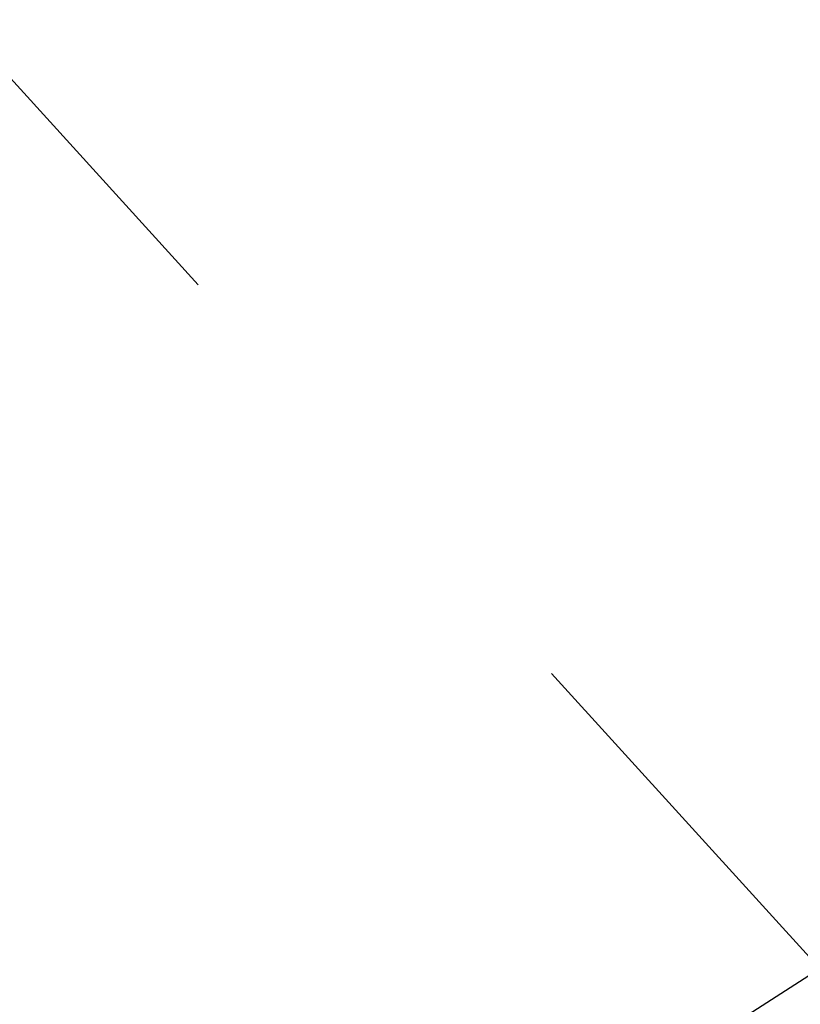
# Model space of a CAD drawing. Extents: x 10527 to 38813, y 13847 to 37526.
# Tile 293 of 656: x 35425.63 to 35426.74, y 36328.36 to 36329.76. Entities that reach past the tile are written whole.
import ezdxf

# ---------------------------------------------------------------- set-up
doc = ezdxf.new("R2010")
doc.units = 0
doc.header["$LTSCALE"] = 0.5
doc.header["$MEASUREMENT"] = 0
doc.linetypes.add('CONTI', pattern=[0])
doc.linetypes.add('Д_ТРОТ_ТРУБА', pattern=[3, 1.5, -1.5])
doc.layers.add('(025) Дорога', color=7, linetype='Continuous')
doc.layers.add('GORIZDEFAULT', color=32, linetype='CONTI')
doc.layers.add('.', color=7, linetype='Continuous', lineweight=15)

# ---------------------------------------------------------------- blocks, each defined once
blk = doc.blocks.new('gergrgrre')
at = {"layer": '(025) Дорога', "linetype": 'Д_ТРОТ_ТРУБА', "flags": 128}
blk.add_lwpolyline([(360044.1953, 4200796.0117), (360041.8164, 4200791.7725), (360042.3584, 4200788.3041), (360046.0867, 4200780.21), (360059.0121, 4200755.8869), (360082.2659, 4200713.415), (360119.8375, 4200651.9108), (360154.2478, 4200588.2735), (360168.9516, 4200565.337), (360182.6178, 4200547.7659), (360213.0435, 4200512.0439), (360268.2829, 4200446.2622), (360308.9265, 4200401.5342), (360387.3686, 4200322.5934), (360428.1163, 4200283.4973), (360457.1161, 4200256.4198), (360464.8857, 4200245.4437), (360476.5072, 4200228.2628), (360489.0602, 4200214.493), (360499.0649, 4200202.9837)], dxfattribs=at)
at = {"layer": 'GORIZDEFAULT', "color": 32}
blk.add_polyline3d([(360271.68, 4200438.98, 542.5), (360273.21, 4200439.96, 542.5), (360274.78, 4200440.97, 542.5), (360276.3, 4200441.95, 542.5), (360277.71, 4200442.86, 542.5), (360278.91, 4200443.64, 542.5), (360281.88, 4200445.83, 542.5), (360282.01, 4200445.98, 542.5), (360282.16, 4200446.19, 542.5), (360282.38, 4200446.48, 542.5), (360282.67, 4200446.92, 542.5), (360283.06, 4200447.53, 542.5), (360283.57, 4200448.36, 542.5)], dxfattribs=at)

msp = doc.modelspace()

# ---------------------------------------------------------------- hatches: boundary and pattern name
at = {"layer": '.', "ltscale": 0.149071}
h = msp.add_hatch(color=256, dxfattribs=at)
h.dxf.hatch_style = 1
h.set_gradient(color1=(255, 255, 255), tint=1)
h.paths.add_polyline_path([(35043.2971, 36082.0132), (36343.2971, 36082.0132), (36343.2971, 37217.0132), (35043.2971, 37217.0132)])
h.paths.add_polyline_path([(35058.2971, 37202.0132), (36328.2971, 37202.0132), (36328.2971, 36097.0132), (35058.2971, 36097.0132)], flags=16)

# ---------------------------------------------------------------- block references
at = {"linetype": 'Continuous'}
msp.add_blockref('gergrgrre', (-324846.9437, -4164111.8779), dxfattribs=at)

doc.saveas('drawing.dxf')
